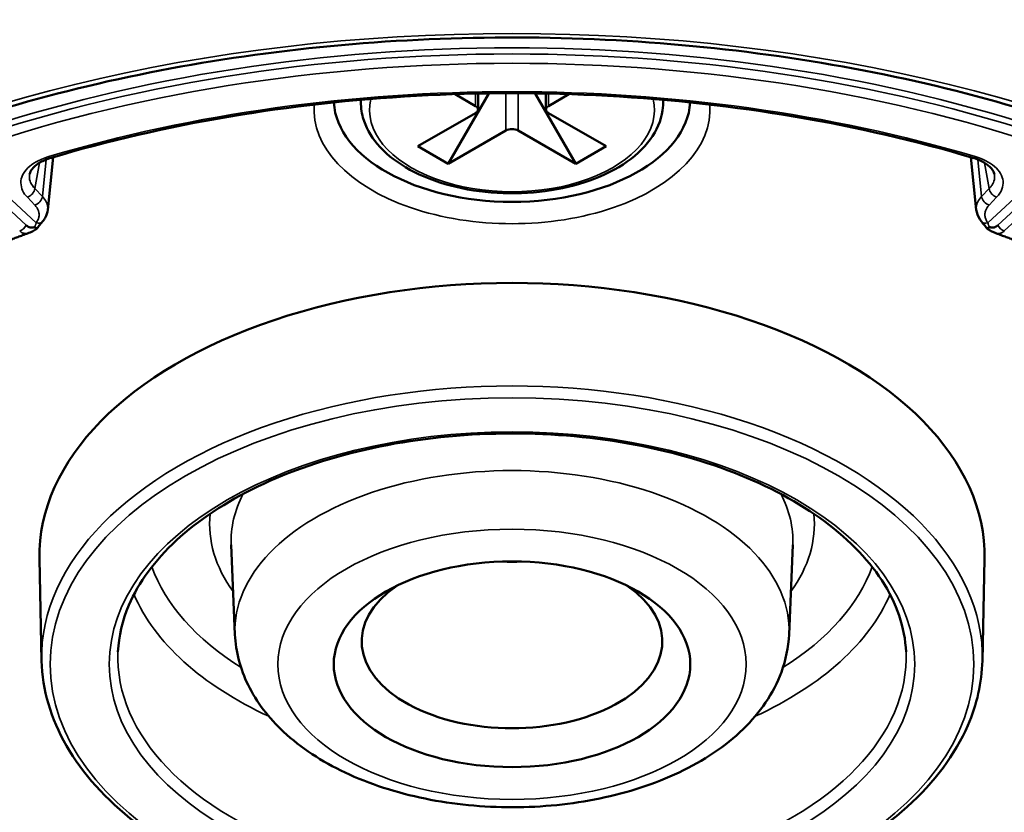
# Model space of a CAD drawing. Header units: millimetres. Extents: x 50 to 3176, y 50 to 2109.
# Tile 483 of 656: x 1886 to 1909, y 447 to 465. Entities that reach past the tile are written whole.
import ezdxf

# ---------------------------------------------------------------- set-up
doc = ezdxf.new("R2010")
doc.units = ezdxf.units.MM
doc.header["$LTSCALE"] = 10
doc.layers.add('Visible (ISO)', color=7, linetype='Continuous', lineweight=50)
doc.layers.add('Visible Narrow (ISO)', color=7, linetype='Continuous', lineweight=35)

msp = doc.modelspace()

# ---------------------------------------------------------------- linework, layer by layer
at = {"layer": 'Visible (ISO)'}
for p, q in [((1896.4181, 462.044), (1897.3651, 463.6842)), ((1896.5784, 463.6661), (1897.0545, 463.3913)), ((1897.1131, 463.3096), (1897.1131, 463.6801)), ((1898.441, 463.6842), (1899.388, 462.044)), ((1898.693, 463.3096), (1898.693, 463.6801)), ((1898.7516, 463.3913), (1899.2277, 463.6661)), ((1895.711, 462.4523), (1897.0545, 463.228)), ((1898.7516, 463.228), (1900.0951, 462.4523)), ((1896.4181, 462.044), (1897.7616, 462.8197)), ((1898.0445, 462.8197), (1899.388, 462.044)), ((1895.711, 462.4523), (1896.4181, 462.044)), ((1900.0951, 462.4523), (1899.388, 462.044)), ((1887.222, 462.1987), (1887.0931, 460.9743)), ((1908.7131, 460.9743), (1908.5842, 462.1987)), ((1908.7131, 460.9743), (1908.7131, 460.9743)), ((1909.1521, 460.4335), (1909.1521, 460.4335)), ((1891.4539, 451.0822), (1891.3648, 453.1649)), ((1904.3523, 451.0822), (1904.4414, 453.1649)), ((1886.9528, 450.4686), (1886.9022, 452.8389)), ((1908.8533, 450.4686), (1908.904, 452.8389))]:
    msp.add_line(p, q, dxfattribs=at)
for centre, start, end in [((1886.7064, 460.6841), 300.48548, 323.32934), ((1909.0998, 460.6841), 216.67064, 239.51261)]:
    msp.add_arc(centre, 0.2, start, end, dxfattribs=at)
for centre, major_axis, ratio, start_param, end_param in [((1897.9031, 463.5546), (-4.15, 0), 0.5773503, 0.0336396, 3.1079531), ((1896.9131, 463.3096), (0.2, 0), 0.5773503, 5.4977871, 7.0685835), ((1898.893, 463.3096), (-0.2, 0), 0.5773503, 5.4977871, 7.0685835), ((1897.9031, 462.7381), (0.2, 0), 0.5773503, 0.7853982, 2.3561945), ((1886.7064, 460.6841), (0.1604, -0.1194), 0.2757048, 0.0000007, 0.0000653), ((1886.8231, 460.8308), (0.1569, -0.124), 0.7428292, 6.283171, 6.2832934), ((1908.983, 460.8308), (-0.1569, -0.124), 0.7428807, 6.2829513, 6.2830934), ((1909.0998, 460.6841), (-0.1604, -0.1194), 0.2757075, 6.2831138, 6.2831854), ((1897.9031, 452.9173), (11.0017, 0), 0.5773503, 6.2708424, 9.4371209), ((1897.9031, 454.7952), (-3.5, 0), 0.5773503, 1.5067, 1.6348926), ((1897.9031, 450.9169), (-3.5, 0), 0.5773503, 5.5868025, 10.1211607)]:
    msp.add_ellipse(centre, major_axis=major_axis, ratio=ratio, start_param=start_param, end_param=end_param, dxfattribs=at)
msp.add_ellipse((1897.9031, 450.3862), major_axis=(4.15, 0), ratio=0.5773503, dxfattribs=at)
for points, knots in [([(1872.25, 450.6498), (1872.3007, 452.23), (1872.8094, 453.8103), (1874.6947, 456.7777), (1876.0438, 458.1663), (1879.4361, 460.6196), (1881.466, 461.6882), (1886.0168, 463.4103), (1888.5367, 464.0635), (1893.8143, 464.8847), (1896.5715, 465.0518), (1902.0396, 464.8805), (1904.7496, 464.5418), (1909.842, 463.3952), (1912.2238, 462.5878), (1916.4151, 460.5941), (1918.2245, 459.4086), (1921.0996, 456.7896), (1922.1619, 455.357), (1923.2713, 452.8193), (1923.5213, 451.7349), (1923.5561, 450.6498)], [2.3747118, 2.3747118, 2.3747118, 2.3747118, 2.7077624, 2.7077624, 3.0299061, 3.0299061, 3.3468137, 3.3468137, 3.6637379, 3.6637379, 3.981207, 3.981207, 4.2988326, 4.2988326, 4.6161451, 4.6161451, 4.9328917, 4.9328917, 5.250561, 5.250561, 5.4792698, 5.4792698, 5.4792698, 5.4792698]), ([(1908.6329, 462.1843), (1907.3132, 462.5773), (1905.9278, 462.8978), (1903.0761, 463.3816), (1901.6098, 463.5449), (1898.6499, 463.7082), (1897.1563, 463.7082), (1894.1963, 463.5449), (1892.73, 463.3816), (1889.8783, 462.8978), (1888.4929, 462.5773), (1887.1732, 462.1843)], [1.87989657, 1.87989657, 1.87989657, 1.87989657, 2.07041574, 2.07041574, 2.26093491, 2.26093491, 2.45145407, 2.45145407, 2.64197324, 2.64197324, 2.83249241, 2.83249241, 2.83249241, 2.83249241]), ([(1894.3874, 463.5345), (1894.3808, 463.3955), (1894.3967, 463.2559), (1894.4936, 462.903), (1894.6077, 462.696), (1894.9373, 462.3039), (1895.1607, 462.1214), (1895.6939, 461.8049), (1896.0065, 461.6725), (1896.6837, 461.4741), (1897.0481, 461.4079), (1897.792, 461.347), (1898.1712, 461.352), (1898.9085, 461.4323), (1899.2665, 461.5076), (1899.9272, 461.723), (1900.2297, 461.8633), (1900.7476, 462.1989), (1900.9633, 462.3945), (1901.2739, 462.8202), (1901.3729, 463.0497), (1901.4187, 463.3686), (1901.4227, 463.4517), (1901.4188, 463.5345)], [3.8997449, 3.8997449, 3.8997449, 3.8997449, 4.0842605, 4.0842605, 4.3788644, 4.3788644, 4.6985973, 4.6985973, 5.0281301, 5.0281301, 5.3568554, 5.3568554, 5.6842932, 5.6842932, 6.0118351, 6.0118351, 6.3407937, 6.3407937, 6.6700006, 6.6700006, 6.9858723, 6.9858723, 7.0958294, 7.0958294, 7.0958294, 7.0958294]), ([(1887.1733, 462.1843), (1887.0798, 462.1564), (1886.9937, 462.1203), (1886.8543, 462.0409), (1886.7982, 461.9971), (1886.7194, 461.9131), (1886.695, 461.8727), (1886.6776, 461.8244), (1886.6745, 461.8126), (1886.6723, 461.801)], [0, 0, 0, 0, 0.03220115, 0.03220115, 0.06310795, 0.06310795, 0.0929729, 0.0929729, 0.10323488, 0.10323488, 0.10323488, 0.10323488]), ([(1909.1339, 461.8005), (1909.1287, 461.8288), (1909.1173, 461.8592), (1909.0803, 461.9181), (1909.0579, 461.9458), (1908.9842, 462.0168), (1908.9221, 462.0608), (1908.7849, 462.1316), (1908.7116, 462.1608), (1908.6329, 462.1843)], [0, 0, 0, 0, 0.02496662, 0.02496662, 0.04480915, 0.04480915, 0.07632574, 0.07632574, 0.10343116, 0.10343116, 0.10343116, 0.10343116]), ([(1887.093, 460.9743), (1887.0862, 460.9094), (1887.0653, 460.8453), (1887.0182, 460.7593), (1887.0003, 460.7324), (1886.98, 460.7068)], [0, 0, 0, 0, 0.025170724, 0.025170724, 0.037390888, 0.037390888, 0.037390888, 0.037390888]), ([(1908.8261, 460.7068), (1908.7763, 460.7699), (1908.7396, 460.8425), (1908.7182, 460.9371), (1908.7151, 460.9556), (1908.7131, 460.9743)], [0, 0, 0, 0, 0.030109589, 0.030109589, 0.03734198, 0.03734198, 0.03734198, 0.03734198]), ([(1886.5886, 460.6144), (1886.5959, 460.6083), (1886.6031, 460.6027), (1886.61, 460.5976), (1886.6182, 460.5917), (1886.626, 460.5864), (1886.6335, 460.5819), (1886.6369, 460.58), (1886.6401, 460.5782), (1886.6433, 460.5765), (1886.6489, 460.5736), (1886.6543, 460.5713), (1886.6596, 460.5693), (1886.6652, 460.5672), (1886.6706, 460.5655), (1886.6759, 460.5641), (1886.6788, 460.5634), (1886.6817, 460.5627), (1886.6846, 460.5621), (1886.6862, 460.5617), (1886.6879, 460.5614), (1886.6895, 460.5611), (1886.6945, 460.5601), (1886.6994, 460.5594), (1886.7043, 460.5588), (1886.7059, 460.5587), (1886.7075, 460.5585), (1886.709, 460.5584), (1886.7138, 460.558), (1886.7186, 460.5579), (1886.7235, 460.558), (1886.7265, 460.5581), (1886.7295, 460.5582), (1886.7325, 460.5585), (1886.7333, 460.5586), (1886.7341, 460.5587), (1886.7348, 460.5587), (1886.741, 460.5594), (1886.7476, 460.5605), (1886.7543, 460.562), (1886.7608, 460.5634), (1886.7675, 460.5651), (1886.7744, 460.567), (1886.7792, 460.5683), (1886.7842, 460.5698), (1886.7893, 460.5713)], [0, 0, 0, 0, 0.09271296, 0.09271296, 0.09271296, 0.20177665, 0.20177665, 0.20177665, 0.25, 0.25, 0.25, 0.33442007, 0.33442007, 0.33442007, 0.42312505, 0.42312505, 0.42312505, 0.47201305, 0.47201305, 0.47201305, 0.5, 0.5, 0.5, 0.58416419, 0.58416419, 0.58416419, 0.61070987, 0.61070987, 0.61070987, 0.69058296, 0.69058296, 0.69058296, 0.73806161, 0.73806161, 0.73806161, 0.75, 0.75, 0.75, 0.84591856, 0.84591856, 0.84591856, 0.93679832, 0.93679832, 0.93679832, 0.99999982, 0.99999982, 0.99999982, 0.99999982]), ([(1886.98, 460.7068), (1886.9643, 460.6868), (1886.947, 460.6659), (1886.9091, 460.6193), (1886.8879, 460.5931), (1886.8668, 460.5647)], [0, 0, 0, 0, 0.010692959, 0.010692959, 0.021882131, 0.021882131, 0.021882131, 0.021882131]), ([(1908.9394, 460.5647), (1908.9192, 460.5917), (1908.8991, 460.6168), (1908.8608, 460.6638), (1908.8426, 460.6858), (1908.8261, 460.7068)], [0, 0, 0, 0, 0.010653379, 0.010653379, 0.021884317, 0.021884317, 0.021884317, 0.021884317]), ([(1909.0169, 460.5713), (1909.0208, 460.5701), (1909.0247, 460.569), (1909.0285, 460.5679), (1909.0359, 460.5659), (1909.0429, 460.564), (1909.0496, 460.5625), (1909.0567, 460.5609), (1909.0635, 460.5597), (1909.0699, 460.5589), (1909.0756, 460.5582), (1909.0811, 460.5579), (1909.0864, 460.5579), (1909.0879, 460.5579), (1909.0894, 460.558), (1909.0909, 460.558), (1909.0958, 460.5582), (1909.1006, 460.5586), (1909.1054, 460.5593), (1909.108, 460.5596), (1909.1106, 460.56), (1909.1133, 460.5605), (1909.1145, 460.5607), (1909.1157, 460.5609), (1909.117, 460.5611), (1909.1222, 460.5621), (1909.1273, 460.5633), (1909.1326, 460.5648), (1909.1341, 460.5652), (1909.1356, 460.5656), (1909.1371, 460.5661), (1909.1423, 460.5677), (1909.1476, 460.5696), (1909.1532, 460.572), (1909.1561, 460.5733), (1909.1592, 460.5747), (1909.1623, 460.5762), (1909.1693, 460.5798), (1909.1767, 460.5842), (1909.1844, 460.5894), (1909.1859, 460.5904), (1909.1874, 460.5914), (1909.1889, 460.5924), (1909.1958, 460.5973), (1909.203, 460.6026), (1909.2104, 460.6086), (1909.2128, 460.6104), (1909.2152, 460.6124), (1909.2176, 460.6144)], [0, 0, 0, 0, 0.0485651, 0.0485651, 0.0485651, 0.1419796, 0.1419796, 0.1419796, 0.2402619, 0.2402619, 0.2402619, 0.3272567, 0.3272567, 0.3272567, 0.3522153, 0.3522153, 0.3522153, 0.4338755, 0.4338755, 0.4338755, 0.4788026, 0.4788026, 0.4788026, 0.5, 0.5, 0.5, 0.5885544, 0.5885544, 0.5885544, 0.6129973, 0.6129973, 0.6129973, 0.699598, 0.699598, 0.699598, 0.7463079, 0.7463079, 0.7463079, 0.8536084, 0.8536084, 0.8536084, 0.8741953, 0.8741953, 0.8741953, 0.9695625, 0.9695625, 0.9695625, 1, 1, 1, 1]), ([(1886.654, 460.4335), (1886.6157, 460.4196), (1886.5774, 460.4057), (1886.5011, 460.3777), (1886.463, 460.3636), (1886.387, 460.3353), (1886.3491, 460.3211), (1886.2735, 460.2925), (1886.2357, 460.2781), (1886.1604, 460.2493), (1886.1228, 460.2348), (1886.0853, 460.2202)], [2.916125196, 2.916125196, 2.916125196, 2.916125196, 2.922552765, 2.922552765, 2.928981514, 2.928981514, 2.935410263, 2.935410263, 2.941839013, 2.941839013, 2.948267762, 2.948267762, 2.948267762, 2.948267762]), ([(1886.8078, 460.5118), (1886.7758, 460.4929), (1886.7443, 460.4744), (1886.6934, 460.4492), (1886.6739, 460.4407), (1886.654, 460.4335)], [0, 0, 0, 0, 0.011188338, 0.011188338, 0.0180001, 0.0180001, 0.0180001, 0.0180001]), ([(1909.1521, 460.4335), (1909.1261, 460.4429), (1909.1008, 460.4546), (1909.05, 460.4813), (1909.0243, 460.4965), (1908.9983, 460.5118)], [0, 0, 0, 0, 0.008891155, 0.008891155, 0.017995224, 0.017995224, 0.017995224, 0.017995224]), ([(1909.7209, 460.2202), (1909.6834, 460.2348), (1909.6458, 460.2493), (1909.5704, 460.2781), (1909.5327, 460.2925), (1909.457, 460.3211), (1909.4191, 460.3353), (1909.3431, 460.3636), (1909.305, 460.3777), (1909.2287, 460.4057), (1909.1904, 460.4196), (1909.1521, 460.4335)], [1.764120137, 1.764120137, 1.764120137, 1.764120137, 1.770549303, 1.770549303, 1.776978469, 1.776978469, 1.783407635, 1.783407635, 1.789836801, 1.789836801, 1.796265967, 1.796265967, 1.796265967, 1.796265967]), ([(1907.0761, 450.6746), (1907.0519, 451.2396), (1906.8632, 451.8046), (1906.1746, 452.8629), (1905.6861, 453.3569), (1904.4625, 454.2279), (1903.7323, 454.6066), (1902.0981, 455.2152), (1901.1943, 455.4451), (1899.3035, 455.7311), (1898.3167, 455.787), (1896.3618, 455.7182), (1895.3941, 455.5934), (1893.5779, 455.1767), (1892.7298, 454.8851), (1891.2401, 454.1676), (1890.5985, 453.7422), (1889.5821, 452.8046), (1889.2086, 452.2928), (1888.8304, 451.4073), (1888.7457, 451.0411), (1888.7301, 450.6746)], [0.8100934, 0.8100934, 0.8100934, 0.8100934, 1.1447295, 1.1447295, 1.4668223, 1.4668223, 1.7833262, 1.7833262, 2.0999051, 2.0999051, 2.4170882, 2.4170882, 2.7344347, 2.7344347, 3.0514212, 3.0514212, 3.3677765, 3.3677765, 3.685225, 3.685225, 3.9022956, 3.9022956, 3.9022956, 3.9022956]), ([(1891.4539, 451.0822), (1891.4713, 450.6754), (1891.5789, 450.2747), (1891.9574, 449.5002), (1892.2429, 449.1341), (1892.9903, 448.4373), (1893.4754, 448.1222), (1894.585, 447.5963), (1895.2166, 447.3923), (1896.5394, 447.1215), (1897.23, 447.0539), (1898.6066, 447.0562), (1899.2923, 447.1252), (1900.6038, 447.3968), (1901.229, 447.5998), (1902.3623, 448.1375), (1902.8702, 448.473), (1903.6785, 449.2582), (1903.9902, 449.7038), (1904.2777, 450.4837), (1904.3394, 450.7816), (1904.3523, 451.0822)], [3.951686, 3.951686, 3.951686, 3.951686, 4.2020278, 4.2020278, 4.4814699, 4.4814699, 4.8104305, 4.8104305, 5.157121, 5.157121, 5.5006621, 5.5006621, 5.8420875, 5.8420875, 6.1856704, 6.1856704, 6.5323591, 6.5323591, 6.8589095, 6.8589095, 7.0438882, 7.0438882, 7.0438882, 7.0438882]), ([(1886.9528, 450.4686), (1886.9673, 449.794), (1887.1642, 449.1222), (1887.9021, 447.8418), (1888.4506, 447.2347), (1889.8493, 446.1454), (1890.7049, 445.6657), (1892.6305, 444.8883), (1893.7005, 444.591), (1895.9446, 444.2083), (1897.1183, 444.1225), (1899.4522, 444.1699), (1900.6122, 444.3031), (1902.8034, 444.7756), (1903.8342, 445.1151), (1905.6638, 445.9694), (1906.4621, 446.4843), (1907.7401, 447.6414), (1908.221, 448.2835), (1908.7278, 449.4506), (1908.8424, 449.959), (1908.8533, 450.4686)], [3.9393337, 3.9393337, 3.9393337, 3.9393337, 4.2481776, 4.2481776, 4.5649261, 4.5649261, 4.8875529, 4.8875529, 5.210534, 5.210534, 5.5329957, 5.5329957, 5.8552775, 5.8552775, 6.1778354, 6.1778354, 6.5009069, 6.5009069, 6.8229355, 6.8229355, 7.0562406, 7.0562406, 7.0562406, 7.0562406])]:
    msp.add_open_spline(points, degree=3, knots=knots, dxfattribs=at)
at = {"layer": 'Visible Narrow (ISO)'}
for p, q in [((1897.0545, 463.3913), (1897.0545, 463.6789)), ((1897.7616, 462.8197), (1897.7616, 463.6875)), ((1898.0445, 463.6875), (1898.0445, 462.8197)), ((1898.7516, 463.6789), (1898.7516, 463.3913)), ((1886.8231, 460.6675), (1885.0629, 462.305)), ((1887.0602, 462.1452), (1886.9697, 461.2847)), ((1908.7405, 462.1972), (1908.7405, 462.1972)), ((1908.8364, 461.2847), (1908.7459, 462.1452)), ((1908.8899, 462.1383), (1908.8899, 462.1382)), ((1910.7433, 462.305), (1908.983, 460.6675)), ((1885.0647, 462.032), (1886.5886, 460.6144)), ((1886.7935, 461.4682), (1886.9035, 462.0686)), ((1908.9027, 462.0686), (1909.0126, 461.4682)), ((1909.2176, 460.6144), (1910.7415, 462.032)), ((1909.3647, 460.48), (1910.8887, 461.8976)), ((1886.7935, 461.4682), (1886.9697, 461.2847)), ((1908.8364, 461.2847), (1909.0126, 461.4682)), ((1886.6195, 461.2663), (1886.7957, 461.0828)), ((1909.0104, 461.0828), (1909.1866, 461.2663))]:
    msp.add_line(p, q, dxfattribs=at)
for centre, major_axis, ratio, start_param, end_param in [((1897.9031, 450.3755), (-24.8897, 0), 0.5773503, 3.1230754, 6.3017026), ((1897.9031, 450.2501), (-24.8613, 0), 0.5773503, 4.1650442, 5.2597338), ((1897.9031, 450.1412), (24.6727, 0), 0.5773503, 1.0234515, 2.1181411), ((1897.9031, 450.1412), (-23.5269, 0), 0.5773503, 4.2360911, 5.1886869), ((1897.9031, 463.3096), (-3.3172, 0), 0.5773503, 6.1554135, 9.5525498), ((1897.9031, 463.3096), (-4.6083, 0), 0.5773503, 6.2402385, 9.4677247), ((1887.1162, 462.376), (0.0571, -0.1917), 0.3743574, 5.6110929, 6.2832137), ((1908.69, 462.376), (-0.0571, -0.1917), 0.3743574, 6.2831478, 6.9552778), ((1886.6195, 461.4296), (-0.1443, -0.1385), 0.714124, 0.9697988, 2.435863), ((1909.1866, 461.4296), (-0.1443, 0.1385), 0.714124, 0.7057313, 2.1717939), ((1886.7957, 461.2461), (0.1443, 0.1385), 0.714124, 4.1114043, 5.5774578), ((1909.0105, 461.2461), (0.1443, -0.1385), 0.714124, 3.8473119, 5.3133737), ((1886.4414, 460.6433), (0.1362, 0.1464), 0.6937469, 4.0716119, 5.1188094), ((1886.7064, 460.6841), (0.1604, -0.1194), 0.2757048, 5.4458801, 6.2831853), ((1886.7064, 460.6841), (0.1015, -0.1724), 0.0991654, 0, 0.8003329), ((1886.8231, 460.8308), (0.1569, -0.124), 0.7428292, 5.2431264, 6.2831724), ((1908.983, 460.8308), (-0.1569, -0.124), 0.7428807, 6.2830958, 7.3231367), ((1909.0998, 460.6841), (-0.1604, -0.1194), 0.2757075, 0, 0.8373009), ((1909.0998, 460.6841), (-0.1015, -0.1723), 0.0991343, 5.4828605, 6.2831854), ((1909.3647, 460.6433), (0.1362, -0.1464), 0.6937471, 4.3059685, 5.3531661), ((1897.9031, 450.5466), (-10.9511, 0), 0.5773503, 3.1292497, 6.2955282), ((1897.9031, 451.1742), (-6.4512, 0), 0.5773503, 3.1168974, 6.3078805), ((1897.9031, 453.2582), (-6.5403, 0), 0.5773503, 5.9887645, 6.3078805), ((1897.9031, 453.2582), (6.5403, 0), 0.5773503, 6.2584901, 6.5776061), ((1897.9031, 453.6522), (-7.04, 0), 0.5773503, 6.2240831, 6.680398), ((1897.9031, 453.6522), (7.04, 0), 0.5773503, 5.8859726, 6.3422875), ((1897.9031, 453.6522), (-8.56, 0), 0.5773503, 0.2026928, 0.7421439), ((1897.9031, 453.6522), (8.56, 0), 0.5773503, 5.5410414, 6.0804925), ((1897.9031, 453.2582), (-9.0597, 0), 0.5773503, 0.2396567, 0.8957879), ((1897.9031, 453.2582), (9.0597, 0), 0.5773503, 5.3873975, 6.0435286), ((1897.9031, 450.5438), (-9.1758, 0), 0.5773503, 6.2584901, 9.4494732), ((1897.9031, 450.3755), (-25.6575, 0), 0.5773503, 6.264668, 9.4432953)]:
    msp.add_ellipse(centre, major_axis=major_axis, ratio=ratio, start_param=start_param, end_param=end_param, dxfattribs=at)
for centre, major_axis in [((1897.9031, 449.9779), (26.1573, 0)), ((1897.9031, 450.3862), (-10.7511, 0)), ((1897.9031, 450.3862), (-9.3757, 0)), ((1897.9031, 450.3862), (5.4518, 0))]:
    msp.add_ellipse(centre, major_axis=major_axis, ratio=0.5773503, dxfattribs=at)
for points in [[(1887.1162, 462.2127), (1887.0045, 462.1768), (1886.8106, 462.0965), (1886.6226, 461.9538), (1886.4938, 461.7788), (1886.456, 461.6035), (1886.4995, 461.4158), (1886.5717, 461.314), (1886.6195, 461.2663)], [(1909.1866, 461.2663), (1909.2439, 461.3299), (1909.3268, 461.4558), (1909.3489, 461.6378), (1909.29, 461.8211), (1909.1519, 461.9839), (1908.9364, 462.1252), (1908.7768, 462.1878), (1908.69, 462.2127)]]:
    msp.add_open_spline(points, degree=3, dxfattribs=at)
for points, knots in [([(1886.7935, 461.4682), (1886.75, 461.5117), (1886.6844, 461.6059), (1886.6622, 461.7205), (1886.6696, 461.7858), (1886.6723, 461.8007)], [0, 0, 0, 0, 0.16666667, 0.33333333, 0.3824988, 0.3824988, 0.3824988, 0.3824988]), ([(1909.1339, 461.8005), (1909.1359, 461.7894), (1909.1373, 461.7783), (1909.1385, 461.7636), (1909.1387, 461.7599), (1909.141, 461.7059), (1909.1314, 461.6558), (1909.1003, 461.5846), (1909.0879, 461.5624), (1909.0584, 461.519), (1909.0412, 461.4979), (1909.0187, 461.4744), (1909.0157, 461.4713), (1909.0126, 461.4682)], [0.61782162, 0.61782162, 0.61782162, 0.61782162, 0.65452959, 0.65452959, 0.66666667, 0.66666667, 0.83333333, 0.83333333, 0.91077189, 0.91077189, 0.9881374, 0.9881374, 0.9999884, 0.9999884, 0.9999884, 0.9999884]), ([(1886.9697, 461.2847), (1887.0073, 461.2456), (1887.0668, 461.1627), (1887.0962, 461.0556), (1887.095, 460.9928), (1887.0931, 460.9743)], [0.00003143, 0.00003143, 0.00003143, 0.00003143, 0.25, 0.5, 0.60540506, 0.60540506, 0.60540506, 0.60540506]), ([(1908.7131, 460.9743), (1908.7112, 460.9929), (1908.71, 461.0559), (1908.7394, 461.1627), (1908.7989, 461.2456), (1908.8364, 461.2847)], [0.39418386, 0.39418386, 0.39418386, 0.39418386, 0.5, 0.75, 1, 1, 1, 1]), ([(1886.8231, 460.6675), (1886.8326, 460.68), (1886.8411, 460.6925), (1886.8486, 460.7051), (1886.8563, 460.718), (1886.8631, 460.7309), (1886.8688, 460.7439), (1886.8737, 460.7548), (1886.8778, 460.7657), (1886.8813, 460.7768), (1886.8843, 460.7864), (1886.8868, 460.7962), (1886.8887, 460.806), (1886.8918, 460.8219), (1886.8936, 460.838), (1886.8939, 460.8541), (1886.894, 460.8621), (1886.8938, 460.8701), (1886.8933, 460.8781), (1886.8922, 460.8942), (1886.8896, 460.9103), (1886.8857, 460.9261), (1886.8838, 460.9338), (1886.8816, 460.9413), (1886.8791, 460.9488), (1886.8758, 460.9588), (1886.8719, 460.9686), (1886.8674, 460.9783), (1886.8615, 460.9912), (1886.8547, 461.0039), (1886.8469, 461.0165), (1886.8392, 461.0288), (1886.8306, 461.0411), (1886.821, 461.0532), (1886.8132, 461.0631), (1886.8048, 461.073), (1886.7957, 461.0828)], [0, 0, 0, 0, 0.0918281, 0.0918281, 0.0918281, 0.1857273, 0.1857273, 0.1857273, 0.264303, 0.264303, 0.264303, 0.3333333, 0.3333333, 0.3333333, 0.4453575, 0.4453575, 0.4453575, 0.5010803, 0.5010803, 0.5010803, 0.6129767, 0.6129767, 0.6129767, 0.6666667, 0.6666667, 0.6666667, 0.7378267, 0.7378267, 0.7378267, 0.8318643, 0.8318643, 0.8318643, 0.9243599, 0.9243599, 0.9243599, 1, 1, 1, 1]), ([(1909.0104, 461.0828), (1908.9994, 461.0709), (1908.9893, 461.0589), (1908.9802, 461.0468), (1908.9708, 461.0345), (1908.9624, 461.022), (1908.955, 461.0094), (1908.9489, 460.9991), (1908.9434, 460.9886), (1908.9386, 460.978), (1908.9342, 460.9684), (1908.9303, 460.9587), (1908.9271, 460.9489), (1908.9218, 460.9332), (1908.9179, 460.9173), (1908.9155, 460.9013), (1908.9143, 460.8938), (1908.9134, 460.8862), (1908.9129, 460.8786), (1908.9118, 460.8625), (1908.912, 460.8464), (1908.9137, 460.8303), (1908.9146, 460.8222), (1908.9158, 460.8141), (1908.9174, 460.806), (1908.9193, 460.7963), (1908.9218, 460.7866), (1908.9248, 460.7769), (1908.9289, 460.7638), (1908.934, 460.7507), (1908.9401, 460.7377), (1908.9461, 460.7249), (1908.9531, 460.7122), (1908.9609, 460.6995), (1908.9676, 460.6888), (1908.975, 460.6782), (1908.983, 460.6675)], [0, 0, 0, 0, 0.0919139, 0.0919139, 0.0919139, 0.1857903, 0.1857903, 0.1857903, 0.263017, 0.263017, 0.263017, 0.3333333, 0.3333333, 0.3333333, 0.4451874, 0.4451874, 0.4451874, 0.4979371, 0.4979371, 0.4979371, 0.6099219, 0.6099219, 0.6099219, 0.6666667, 0.6666667, 0.6666667, 0.7353291, 0.7353291, 0.7353291, 0.8293792, 0.8293792, 0.8293792, 0.9217849, 0.9217849, 0.9217849, 1, 1, 1, 1]), ([(1886.7893, 460.5713), (1886.7893, 460.5714), (1886.7893, 460.5714), (1886.7935, 460.58), (1886.7975, 460.5887), (1886.8015, 460.5981), (1886.8019, 460.599), (1886.8029, 460.6014), (1886.8035, 460.603), (1886.8069, 460.611), (1886.8093, 460.6175), (1886.8131, 460.6281), (1886.8146, 460.6325), (1886.8168, 460.6397), (1886.8176, 460.6426), (1886.8204, 460.653), (1886.822, 460.6603), (1886.8231, 460.6675)], [0, 0, 0, 0, 0.0000107, 0.0000107, 0.2594852, 0.2594852, 0.2856242, 0.2856242, 0.3333333, 0.3333333, 0.5314505, 0.5314505, 0.6666667, 0.6666667, 0.7613454, 0.7613454, 1, 1, 1, 1]), ([(1908.983, 460.6675), (1908.9842, 460.6601), (1908.9858, 460.6526), (1908.9886, 460.6423), (1908.9894, 460.6395), (1908.9918, 460.6318), (1908.9935, 460.6268), (1908.9973, 460.616), (1908.9996, 460.6103), (1909.0029, 460.6021), (1909.004, 460.5997), (1909.0087, 460.5887), (1909.0127, 460.5801), (1909.0169, 460.5713)], [0, 0, 0, 0, 0.24560146, 0.24560146, 0.33333333, 0.33333333, 0.49097469, 0.49097469, 0.66666667, 0.66666667, 0.74070655, 0.74070655, 0.99999952, 0.99999952, 0.99999952, 0.99999952]), ([(1886.4414, 460.48), (1886.4536, 460.4687), (1886.4662, 460.4589), (1886.491, 460.4432), (1886.5031, 460.4371), (1886.5169, 460.4317), (1886.5186, 460.4311), (1886.5203, 460.4305), (1886.5312, 460.4266), (1886.5421, 460.4237), (1886.5562, 460.4215), (1886.5591, 460.4211), (1886.5727, 460.4196), (1886.5835, 460.4195), (1886.5982, 460.4205), (1886.602, 460.4209), (1886.6073, 460.4216), (1886.6087, 460.4218), (1886.6218, 460.4238), (1886.6336, 460.4267), (1886.6469, 460.431), (1886.6483, 460.4315), (1886.6511, 460.4325), (1886.6526, 460.433), (1886.654, 460.4335)], [0, 0, 0, 0, 0.12412291, 0.12412291, 0.23516007, 0.23516007, 0.24716137, 0.25, 0.25, 0.34360004, 0.34360004, 0.36860893, 0.36860893, 0.45724465, 0.45724465, 0.48869508, 0.48869508, 0.5, 0.5, 0.59542071, 0.59542071, 0.60694007, 0.60694007, 0.61839683, 0.61839683, 0.61839683, 0.61839683]), ([(1909.1521, 460.4335), (1909.1609, 460.4303), (1909.1696, 460.4277), (1909.1807, 460.425), (1909.1831, 460.4244), (1909.188, 460.4234), (1909.1906, 460.4229), (1909.2036, 460.4207), (1909.2141, 460.4198), (1909.2256, 460.4198), (1909.2265, 460.4198), (1909.2385, 460.4199), (1909.2494, 460.4211), (1909.2639, 460.424), (1909.2676, 460.4249), (1909.2744, 460.4267), (1909.2775, 460.4276), (1909.2928, 460.4326), (1909.305, 460.438), (1909.3292, 460.4517), (1909.3413, 460.46), (1909.357, 460.473), (1909.3609, 460.4764), (1909.3647, 460.48)], [0.3848327, 0.3848327, 0.3848327, 0.3848327, 0.45823539, 0.45823539, 0.47832018, 0.47832018, 0.5, 0.5, 0.58917002, 0.58917002, 0.59765022, 0.59765022, 0.69124967, 0.69124967, 0.72319036, 0.72319036, 0.75, 0.75, 0.85657162, 0.85657162, 0.96450198, 0.96450198, 1, 1, 1, 1])]:
    msp.add_open_spline(points, degree=3, knots=knots, dxfattribs=at)

doc.saveas('drawing.dxf')
